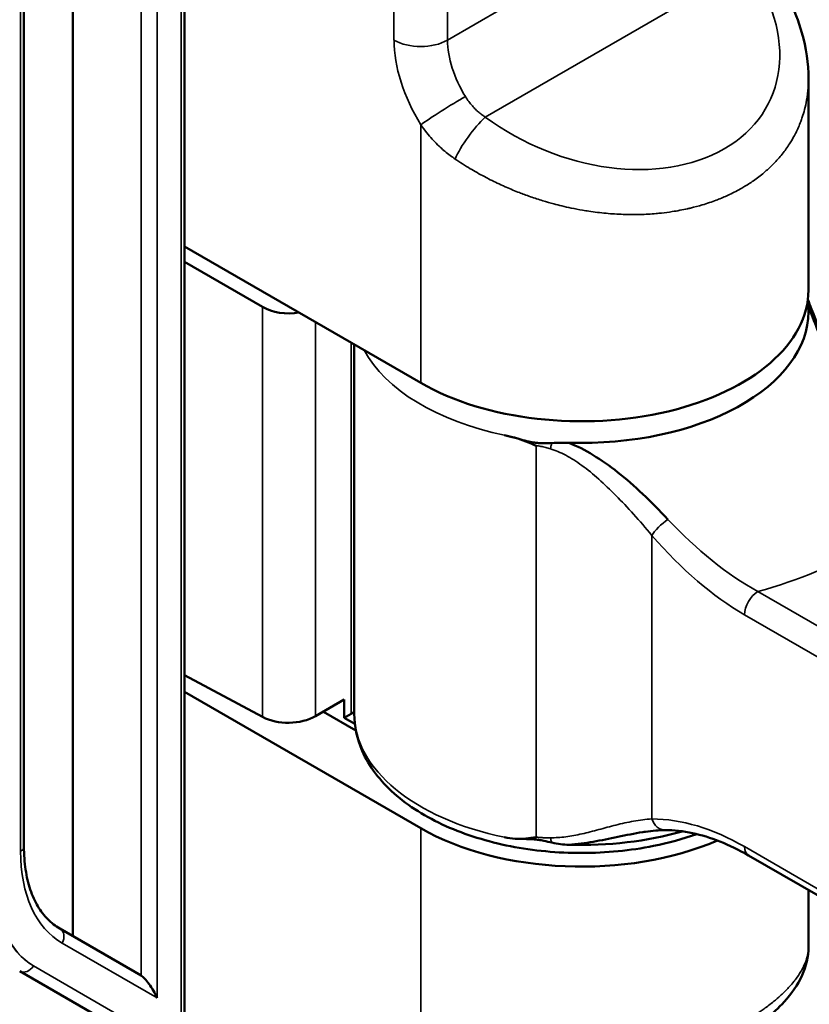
# Model space of a CAD drawing. Header units: millimetres. Extents: x 0 to 14369, y -869 to 2970.
# Tile 641 of 656: x 3793 to 3814, y 1619 to 1645. Entities that reach past the tile are written whole.
import ezdxf

# ---------------------------------------------------------------- set-up
doc = ezdxf.new("R2010")
doc.units = ezdxf.units.MM
doc.header["$LTSCALE"] = 10
doc.layers.add('Sichtbar (ISO)', color=7, linetype='Continuous', lineweight=50)
doc.layers.add('Sichtbar schmal (ISO)', color=7, linetype='Continuous', lineweight=35)

msp = doc.modelspace()

# ---------------------------------------------------------------- linework, layer by layer
at = {"layer": 'Sichtbar (ISO)'}
for p, q in [((3794.756, 1621.18), (3794.756, 1650.075)), ((3794.756, 1650.075), (3794.756, 1621.18)), ((3797.708, 1649.524), (3797.708, 1614.905)), ((3797.708, 1649.524), (3797.708, 1614.905)), ((3793.465, 1648.233), (3793.465, 1623.545)), ((3793.465, 1648.233), (3793.465, 1623.545)), ((3814.191, 1638.236), (3814.191, 1643.815)), ((3803.948, 1635.787), (3797.708, 1639.39)), ((3797.708, 1638.982), (3799.768, 1637.792)), ((3799.768, 1637.792), (3797.708, 1638.982)), ((3802.191, 1636.801), (3802.191, 1627.05)), ((3808.434, 1633.92), (3808.434, 1633.92)), ((3808.434, 1633.92), (3808.434, 1633.92)), ((3809.375, 1632.53), (3809.375, 1632.533)), ((3809.375, 1632.53), (3809.375, 1632.533)), ((3809.916, 1631.924), (3809.916, 1631.924)), ((3809.916, 1631.924), (3809.916, 1631.924)), ((3812.6, 1630.424), (3812.6, 1630.424)), ((3812.6, 1630.424), (3812.6, 1630.424)), ((3797.708, 1628.073), (3799.768, 1626.966)), ((3799.768, 1626.966), (3797.708, 1628.073)), ((3797.708, 1627.632), (3803.948, 1624.029)), ((3801.169, 1626.987), (3801.924, 1627.423)), ((3801.924, 1627.423), (3801.169, 1626.987)), ((3801.924, 1627.423), (3801.924, 1626.943)), ((3801.924, 1626.943), (3801.924, 1627.423)), ((3802.232, 1626.612), (3801.376, 1627.106)), ((3802.106, 1627.048), (3801.924, 1626.943)), ((3801.924, 1626.943), (3802.106, 1627.048)), ((3801.924, 1626.943), (3802.206, 1626.786)), ((3802.206, 1626.786), (3801.924, 1626.943)), ((3812.604, 1623.313), (3820.103, 1618.983)), ((3814.191, 1622.396), (3814.191, 1620.9)), ((3796.559, 1620.139), (3794.413, 1621.378)), ((3794.413, 1621.378), (3796.559, 1620.139)), ((3814.191, 1620.9), (3814.191, 1620.9)), ((3793.352, 1620.259), (3796.559, 1618.407)), ((3793.352, 1620.259), (3796.559, 1618.407))]:
    msp.add_line(p, q, dxfattribs=at)
for centre, major_axis, ratio, start_param, end_param in [((3808.191, 1638.236), (6, 0), 0.57735, 3.926991, 6.283185), ((3800.462, 1638.208), (-1, 0.015), 0.587337, 0.811888, 1.858998), ((3800.462, 1638.208), (1, -0.015), 0.587337, 3.953481, 5.00059), ((3808.191, 1637.665), (6, 0), 0.57735, 4.65774, 6.283185), ((3801.399, 1627.456), (-1, 0), 0.57735, 2.356194, 2.485121), ((3801.399, 1627.456), (1, 0), 0.57735, 5.497787, 5.626713), ((3800.462, 1627.381), (1, 0.015), 0.567188, 3.936017, 5.48936), ((3800.462, 1627.381), (-1, -0.015), 0.567188, 0.794424, 2.347767), ((3808.191, 1626.479), (6, 0), 0.57735, 3.926991, 5.354726), ((3810.407, 1624.479), (-0.002, -0.5), 0.773951, 6.28269, 6.283185), ((3808.191, 1627.05), (-6, 0), 0.57735, 1.51639, 2.031039), ((3796.771, 1619.67), (0.277, -0.48), 0.239146, 1.178097, 2.748894), ((3796.771, 1619.67), (0.277, -0.48), 0.239146, 1.178097, 2.748894)]:
    msp.add_ellipse(centre, major_axis=major_axis, ratio=ratio, start_param=start_param, end_param=end_param, dxfattribs=at)
for points, knots in [([(3813.159, 1646.766), (3813.548, 1646.225), (3813.845, 1645.633), (3814.13, 1644.631), (3814.191, 1644.22), (3814.191, 1643.815)], [0, 0, 0, 0, 0.2167686, 0.2167686, 0.3608834, 0.3608834, 0.3608834, 0.3608834]), ([(3814.175, 1637.985), (3814.234, 1637.828), (3814.303, 1637.652), (3814.482, 1637.218), (3814.599, 1636.954), (3814.999, 1636.153), (3815.329, 1635.614), (3815.734, 1635.148)], [0.011219, 0.011219, 0.011219, 0.011219, 0.0774711, 0.0774711, 0.1707457, 0.1707457, 0.3635278, 0.3635278, 0.3635278, 0.3635278]), ([(3814.184, 1637.849), (3814.245, 1637.676), (3814.383, 1637.297), (3814.66, 1636.624), (3815.04, 1635.888), (3815.387, 1635.384), (3815.59, 1635.135)], [0.0021521, 0.0021521, 0.0021521, 0.0021521, 0.25, 0.5, 0.75, 1, 1, 1, 1]), ([(3807.411, 1634.197), (3807.34, 1634.195), (3807.273, 1634.192), (3807.157, 1634.192), (3807.11, 1634.194), (3807.026, 1634.2), (3806.989, 1634.205), (3806.903, 1634.217), (3806.855, 1634.227), (3806.665, 1634.269), (3806.526, 1634.314), (3806.316, 1634.369), (3806.271, 1634.38), (3806.226, 1634.391)], [-0.1466294, -0.1466294, -0.1466294, -0.1466294, -0.1215498, -0.1215498, -0.104217, -0.104217, -0.0907804, -0.0907804, -0.0727387, -0.0727387, -0.0210866, -0.0210866, -0.0066594, -0.0066594, -0.0066594, -0.0066594]), ([(3807.863, 1634.206), (3807.789, 1634.208), (3807.716, 1634.208), (3807.563, 1634.205), (3807.488, 1634.201), (3807.411, 1634.197)], [-0.04601307, -0.04601307, -0.04601307, -0.04601307, -0.02379196, -0.02379196, -0.00003084, -0.00003084, -0.00003084, -0.00003084]), ([(3811.24, 1623.874), (3810.877, 1623.745), (3810.492, 1623.64), (3809.486, 1623.438), (3808.846, 1623.376), (3807.566, 1623.374), (3806.928, 1623.434), (3805.71, 1623.674), (3805.132, 1623.853), (3804.089, 1624.321), (3803.626, 1624.61), (3802.875, 1625.277), (3802.583, 1625.656), (3802.264, 1626.383), (3802.191, 1626.716), (3802.191, 1627.05)], [1.80477, 1.80477, 1.80477, 1.80477, 2.021753, 2.021753, 2.353778, 2.353778, 2.684684, 2.684684, 3.016672, 3.016672, 3.350844, 3.350844, 3.678958, 3.678958, 3.926991, 3.926991, 3.926991, 3.926991]), ([(3812.604, 1623.313), (3812.098, 1623.605), (3811.594, 1623.801), (3810.878, 1623.952), (3810.635, 1623.978), (3810.405, 1623.979)], [0, 0, 0, 0, 0.2204353, 0.2204353, 0.3400858, 0.3400858, 0.3400858, 0.3400858]), ([(3806.548, 1623.747), (3806.637, 1623.744), (3806.721, 1623.745), (3806.854, 1623.741), (3806.903, 1623.739), (3806.989, 1623.731), (3807.025, 1623.727), (3807.11, 1623.714), (3807.156, 1623.705), (3807.272, 1623.681), (3807.34, 1623.665), (3807.411, 1623.65)], [-0.0911839, -0.0911839, -0.0911839, -0.0911839, -0.06425694, -0.06425694, -0.04856013, -0.04856013, -0.03688952, -0.03688952, -0.02185801, -0.02185801, -0.00002354, -0.00002354, -0.00002354, -0.00002354]), ([(3807.863, 1623.591), (3808.077, 1623.607), (3808.498, 1623.664), (3809.155, 1623.8), (3809.618, 1623.896), (3809.862, 1623.934), (3809.886, 1623.937)], [0, 0, 0, 0, 0.25, 0.5, 0.75, 0.7774168, 0.7774168, 0.7774168, 0.7774168]), ([(3793.465, 1623.545), (3793.465, 1623.332), (3793.48, 1623.129), (3793.536, 1622.749), (3793.578, 1622.571), (3793.687, 1622.247), (3793.754, 1622.1), (3793.909, 1621.838), (3793.997, 1621.724), (3794.191, 1621.527), (3794.297, 1621.445), (3794.413, 1621.378)], [3.1415927, 3.1415927, 3.1415927, 3.1415927, 3.2986723, 3.2986723, 3.4557519, 3.4557519, 3.6128316, 3.6128316, 3.7699112, 3.7699112, 3.9269908, 3.9269908, 3.9269908, 3.9269908]), ([(3793.465, 1623.545), (3793.465, 1623.332), (3793.48, 1623.129), (3793.536, 1622.749), (3793.578, 1622.571), (3793.687, 1622.247), (3793.754, 1622.1), (3793.909, 1621.838), (3793.997, 1621.724), (3794.191, 1621.527), (3794.297, 1621.445), (3794.413, 1621.378)], [3.1415927, 3.1415927, 3.1415927, 3.1415927, 3.2986723, 3.2986723, 3.4557519, 3.4557519, 3.6128316, 3.6128316, 3.7699112, 3.7699112, 3.9269908, 3.9269908, 3.9269908, 3.9269908]), ([(3807.411, 1623.65), (3807.488, 1623.633), (3807.563, 1623.62), (3807.716, 1623.6), (3807.789, 1623.594), (3807.863, 1623.591)], [-0.04604179, -0.04604179, -0.04604179, -0.04604179, -0.02227151, -0.02227151, -0.00001265, -0.00001265, -0.00001265, -0.00001265]), ([(3814.191, 1620.9), (3814.191, 1620.638), (3814.128, 1620.38), (3813.909, 1619.891), (3813.746, 1619.659), (3813.263, 1619.129), (3812.897, 1618.841), (3811.998, 1618.279), (3811.438, 1618.002), (3810.3, 1617.55), (3809.717, 1617.361), (3808.559, 1617.058), (3807.97, 1616.94), (3806.815, 1616.777), (3806.238, 1616.734), (3805.597, 1616.734), (3805.486, 1616.735), (3805.376, 1616.739)], [0, 0, 0, 0, 0.114508, 0.114508, 0.241433, 0.241433, 0.426078, 0.426078, 0.628566, 0.628566, 0.809259, 0.809259, 0.987663, 0.987663, 1.175049, 1.175049, 1.215109, 1.215109, 1.215109, 1.215109])]:
    msp.add_open_spline(points, degree=3, knots=knots, dxfattribs=at)
for points in [[(3814.191, 1637.665), (3814.191, 1637.764), (3814.185, 1637.863), (3814.172, 1637.961)], [(3806.163, 1634.404), (3806.257, 1634.385), (3806.445, 1634.337), (3806.731, 1634.25), (3806.907, 1634.161), (3807.001, 1634.129)], [(3810.479, 1632.184), (3810.254, 1632.42), (3809.813, 1632.869), (3809.155, 1633.445), (3808.498, 1633.901), (3808.077, 1634.119), (3807.863, 1634.206)], [(3810.405, 1623.979), (3810.245, 1623.979), (3810.072, 1623.963), (3809.886, 1623.935)], [(3807.001, 1623.795), (3806.907, 1623.786), (3806.731, 1623.743), (3806.445, 1623.747), (3806.257, 1623.771), (3806.163, 1623.79)], [(3806.163, 1623.79), (3806.186, 1623.785), (3806.209, 1623.781), (3806.232, 1623.777)]]:
    msp.add_open_spline(points, degree=3, dxfattribs=at)
at = {"layer": 'Sichtbar schmal (ISO)'}
for p, q in [((3797.62, 1649.402), (3797.62, 1614.782)), ((3797.62, 1614.782), (3797.62, 1649.402)), ((3796.559, 1649.034), (3796.559, 1620.139)), ((3796.559, 1620.139), (3796.559, 1649.034)), ((3796.983, 1619.548), (3796.983, 1649.034)), ((3796.983, 1649.034), (3796.983, 1619.548)), ((3793.377, 1648.11), (3793.377, 1623.422)), ((3793.377, 1623.422), (3793.377, 1648.11)), ((3803.241, 1647.626), (3803.241, 1644.837)), ((3804.655, 1644.837), (3804.655, 1647.626)), ((3805.654, 1642.804), (3812.589, 1646.809)), ((3806.119, 1645.682), (3804.655, 1644.837)), ((3803.948, 1642.603), (3803.948, 1635.787)), ((3799.768, 1637.792), (3799.768, 1626.966)), ((3799.768, 1626.966), (3799.768, 1637.792)), ((3801.169, 1626.987), (3801.169, 1637.391)), ((3801.169, 1637.391), (3801.169, 1626.987)), ((3802.106, 1636.85), (3802.106, 1627.048)), ((3802.106, 1627.048), (3802.106, 1636.85)), ((3806.74, 1634.237), (3806.74, 1634.237)), ((3806.74, 1634.237), (3806.74, 1634.237)), ((3807.001, 1634.129), (3807.001, 1623.795)), ((3808.142, 1633.652), (3808.142, 1633.652)), ((3808.142, 1633.652), (3808.142, 1633.652)), ((3808.651, 1633.787), (3808.651, 1633.787)), ((3808.651, 1633.787), (3808.651, 1633.787)), ((3808.651, 1633.245), (3808.651, 1633.245)), ((3808.651, 1633.245), (3808.651, 1633.245)), ((3809.287, 1632.627), (3809.287, 1632.624)), ((3809.287, 1632.624), (3809.287, 1632.627)), ((3810.053, 1624.274), (3810.053, 1631.759)), ((3811.781, 1630.991), (3811.78, 1630.99)), ((3811.78, 1630.99), (3811.781, 1630.991)), ((3812.119, 1630.74), (3812.119, 1630.739)), ((3812.119, 1630.739), (3812.119, 1630.74)), ((3812.553, 1630.453), (3812.553, 1630.453)), ((3812.553, 1630.453), (3812.553, 1630.453)), ((3820.353, 1625.948), (3812.854, 1630.278)), ((3812.5, 1629.665), (3820, 1625.336)), ((3803.948, 1624.029), (3803.948, 1617.213)), ((3820, 1619.212), (3812.5, 1623.542)), ((3796.983, 1619.548), (3794.475, 1620.996)), ((3794.475, 1620.996), (3796.983, 1619.548)), ((3793.714, 1620.396), (3796.983, 1618.509)), ((3796.983, 1618.509), (3793.714, 1620.396))]:
    msp.add_line(p, q, dxfattribs=at)
for centre, major_axis, ratio, start_param, end_param in [((3808.433, 1645.494), (4.728, -2.275), 0.715187, 4.454413, 7.203922), ((3803.948, 1645.245), (-1, 0), 0.57735, 0.785398, 2.356194), ((3805.363, 1643.612), (-1.5, 2.598), 0.57735, 0.785398, 1.626467), ((3806.07, 1644.021), (-1, 1.732), 0.57735, 0.785398, 1.626467), ((3804.655, 1643.011), (-0.849, -0.528), 0.045431, 4.096178, 5.666975), ((3805.412, 1642.177), (0.593, 0.805), 0.233296, 0.864848, 2.368973), ((3808.191, 1637.665), (-6, 0), 0.57735, 0.297528, 1.226029), ((3808.191, 1635.828), (-10.684, 0), 0.57735, 2.022432, 2.689957), ((3810.407, 1631.963), (0.377, 0.328), 0.260129, 1.160493, 2.500668), ((3812.352, 1639.764), (-3.621, 10.646), 0.532643, 2.224516, 2.595265), ((3812.854, 1629.87), (0.25, 0.433), 0.57735, 0.785401, 2.356191), ((3808.191, 1627.05), (-6, 0), 0.57735, 0, 1.226029), ((3810.407, 1624.479), (-0.002, -0.5), 0.773951, 5.135706, 6.28269), ((3812.321, 1613.87), (-3.377, 10.232), 0.559282, 5.723132, 6.098445), ((3793.165, 1623.545), (0.3, 0), 0.57735, 5.497787, 6.283185), ((3793.165, 1623.545), (0.3, 0), 0.57735, 5.497787, 6.283185), ((3812.854, 1623.746), (-0.25, -0.433), 0.57735, 5.497787, 6.283185), ((3797.125, 1625.586), (-2.65, -4.59), 0.57735, 5.497787, 6.283185), ((3797.125, 1625.586), (-2.65, -4.59), 0.57735, 5.497787, 6.283185), ((3796.064, 1624.466), (-2.35, -4.07), 0.57735, 5.433914, 6.283185), ((3796.064, 1624.466), (-2.35, -4.07), 0.57735, 5.497787, 6.283185), ((3794.263, 1621.119), (0.15, 0.26), 0.816497, 4.712389, 6.283185), ((3794.263, 1621.119), (0.15, 0.26), 0.816497, 4.712389, 6.283185), ((3793.502, 1620.519), (-0.15, -0.26), 0.816497, 0, 1.570796), ((3793.502, 1620.519), (-0.15, -0.26), 0.816497, 0, 1.570796)]:
    msp.add_ellipse(centre, major_axis=major_axis, ratio=ratio, start_param=start_param, end_param=end_param, dxfattribs=at)
for points, knots in [([(3804.856, 1641.697), (3804.987, 1641.608), (3805.121, 1641.523), (3805.258, 1641.441), (3805.27, 1641.434), (3805.283, 1641.426), (3805.295, 1641.419), (3805.42, 1641.345), (3805.548, 1641.274), (3805.677, 1641.207), (3805.698, 1641.196), (3805.718, 1641.185), (3805.739, 1641.175), (3805.861, 1641.112), (3805.985, 1641.052), (3806.11, 1640.996), (3806.142, 1640.981), (3806.173, 1640.967), (3806.205, 1640.953), (3806.321, 1640.903), (3806.437, 1640.854), (3806.554, 1640.809), (3806.598, 1640.792), (3806.642, 1640.775), (3806.685, 1640.759), (3806.792, 1640.72), (3806.899, 1640.682), (3807.007, 1640.647), (3807.063, 1640.629), (3807.118, 1640.611), (3807.174, 1640.595), (3807.271, 1640.565), (3807.368, 1640.537), (3807.465, 1640.511), (3807.537, 1640.492), (3807.608, 1640.474), (3807.679, 1640.457), (3807.761, 1640.438), (3807.844, 1640.419), (3807.926, 1640.402), (3808.026, 1640.381), (3808.126, 1640.362), (3808.225, 1640.345), (3808.279, 1640.336), (3808.333, 1640.327), (3808.386, 1640.319), (3808.539, 1640.296), (3808.692, 1640.278), (3808.844, 1640.264), (3808.995, 1640.25), (3809.146, 1640.24), (3809.295, 1640.235), (3809.378, 1640.232), (3809.461, 1640.231), (3809.544, 1640.23), (3809.609, 1640.23), (3809.674, 1640.231), (3809.739, 1640.233), (3809.885, 1640.237), (3810.029, 1640.245), (3810.171, 1640.257), (3810.216, 1640.261), (3810.261, 1640.266), (3810.305, 1640.27), (3810.401, 1640.281), (3810.496, 1640.293), (3810.59, 1640.308), (3810.728, 1640.329), (3810.863, 1640.354), (3810.996, 1640.384), (3811.023, 1640.39), (3811.051, 1640.396), (3811.078, 1640.403), (3811.182, 1640.427), (3811.285, 1640.455), (3811.385, 1640.485), (3811.512, 1640.523), (3811.636, 1640.565), (3811.757, 1640.61), (3811.776, 1640.618), (3811.796, 1640.626), (3811.816, 1640.634), (3811.916, 1640.673), (3812.013, 1640.715), (3812.107, 1640.759), (3812.22, 1640.813), (3812.329, 1640.87), (3812.434, 1640.931), (3812.45, 1640.94), (3812.466, 1640.949), (3812.481, 1640.959), (3812.57, 1641.011), (3812.655, 1641.066), (3812.738, 1641.124), (3812.835, 1641.192), (3812.928, 1641.263), (3813.017, 1641.338), (3813.027, 1641.347), (3813.038, 1641.356), (3813.048, 1641.365), (3813.125, 1641.431), (3813.199, 1641.501), (3813.27, 1641.573), (3813.35, 1641.654), (3813.424, 1641.739), (3813.495, 1641.826), (3813.565, 1641.913), (3813.63, 1642.004), (3813.69, 1642.097), (3813.737, 1642.169), (3813.781, 1642.244), (3813.821, 1642.319), (3813.833, 1642.341), (3813.844, 1642.362), (3813.855, 1642.384), (3813.905, 1642.483), (3813.949, 1642.584), (3813.988, 1642.687), (3814.003, 1642.725), (3814.016, 1642.764), (3814.029, 1642.803), (3814.051, 1642.869), (3814.071, 1642.935), (3814.089, 1643.003), (3814.11, 1643.086), (3814.128, 1643.17), (3814.143, 1643.255), (3814.148, 1643.28), (3814.152, 1643.305), (3814.155, 1643.331), (3814.172, 1643.442), (3814.183, 1643.555), (3814.188, 1643.669), (3814.19, 1643.718), (3814.191, 1643.766), (3814.191, 1643.815)], [0, 0, 0, 0, 0.0277778, 0.0277778, 0.0277778, 0.0303196, 0.0303196, 0.0303196, 0.0555556, 0.0555556, 0.0555556, 0.0596155, 0.0596155, 0.0596155, 0.0833333, 0.0833333, 0.0833333, 0.0893407, 0.0893407, 0.0893407, 0.1111111, 0.1111111, 0.1111111, 0.1191849, 0.1191849, 0.1191849, 0.1388889, 0.1388889, 0.1388889, 0.1490276, 0.1490276, 0.1490276, 0.1666667, 0.1666667, 0.1666667, 0.1795471, 0.1795471, 0.1795471, 0.1944444, 0.1944444, 0.1944444, 0.2124792, 0.2124792, 0.2124792, 0.2222222, 0.2222222, 0.2222222, 0.25, 0.25, 0.25, 0.2777778, 0.2777778, 0.2777778, 0.293274, 0.293274, 0.293274, 0.3055556, 0.3055556, 0.3055556, 0.3333333, 0.3333333, 0.3333333, 0.342129, 0.342129, 0.342129, 0.3611111, 0.3611111, 0.3611111, 0.3888889, 0.3888889, 0.3888889, 0.3946463, 0.3946463, 0.3946463, 0.4166667, 0.4166667, 0.4166667, 0.4444444, 0.4444444, 0.4444444, 0.4490479, 0.4490479, 0.4490479, 0.4722222, 0.4722222, 0.4722222, 0.5, 0.5, 0.5, 0.5041905, 0.5041905, 0.5041905, 0.5277778, 0.5277778, 0.5277778, 0.5555556, 0.5555556, 0.5555556, 0.5587749, 0.5587749, 0.5587749, 0.5833333, 0.5833333, 0.5833333, 0.6111111, 0.6111111, 0.6111111, 0.6388889, 0.6388889, 0.6388889, 0.6605339, 0.6605339, 0.6605339, 0.6666667, 0.6666667, 0.6666667, 0.6944444, 0.6944444, 0.6944444, 0.7047895, 0.7047895, 0.7047895, 0.7222222, 0.7222222, 0.7222222, 0.7436739, 0.7436739, 0.7436739, 0.75, 0.75, 0.75, 0.7777778, 0.7777778, 0.7777778, 0.7895509, 0.7895509, 0.7895509, 0.7895509]), ([(3805.127, 1643.348), (3805.156, 1643.301), (3805.186, 1643.256), (3805.218, 1643.213), (3805.248, 1643.174), (3805.279, 1643.135), (3805.311, 1643.099), (3805.34, 1643.065), (3805.371, 1643.033), (3805.403, 1643.003), (3805.431, 1642.975), (3805.461, 1642.948), (3805.492, 1642.923), (3805.519, 1642.9), (3805.547, 1642.878), (3805.576, 1642.857), (3805.601, 1642.839), (3805.627, 1642.821), (3805.654, 1642.804)], [0.0000001, 0.0000001, 0.0000001, 0.0000001, 0.210617, 0.210617, 0.210617, 0.4026367, 0.4026367, 0.4026367, 0.5771605, 0.5771605, 0.5771605, 0.7347993, 0.7347993, 0.7347993, 0.875769, 0.875769, 0.875769, 1, 1, 1, 1]), ([(3804.856, 1641.697), (3804.813, 1641.726), (3804.77, 1641.757), (3804.726, 1641.79), (3804.679, 1641.825), (3804.632, 1641.862), (3804.584, 1641.902), (3804.575, 1641.91), (3804.566, 1641.918), (3804.556, 1641.926), (3804.515, 1641.961), (3804.474, 1641.998), (3804.432, 1642.038), (3804.38, 1642.088), (3804.327, 1642.141), (3804.274, 1642.198), (3804.266, 1642.206), (3804.259, 1642.214), (3804.251, 1642.222), (3804.205, 1642.274), (3804.158, 1642.328), (3804.112, 1642.385), (3804.057, 1642.453), (3804.002, 1642.526), (3803.948, 1642.603)], [0, 0, 0, 0, 0.1456621, 0.1456621, 0.1456621, 0.302771, 0.302771, 0.302771, 0.3333333, 0.3333333, 0.3333333, 0.4691918, 0.4691918, 0.4691918, 0.6422084, 0.6422084, 0.6422084, 0.6666667, 0.6666667, 0.6666667, 0.8194109, 0.8194109, 0.8194109, 0.9999999, 0.9999999, 0.9999999, 0.9999999]), ([(3807.411, 1634.197), (3807.41, 1634.194), (3807.41, 1634.192), (3807.409, 1634.189), (3807.402, 1634.166), (3807.395, 1634.139), (3807.389, 1634.114), (3807.383, 1634.09), (3807.378, 1634.069), (3807.374, 1634.048)], [0, 0, 0, 0, 0.052198, 0.052198, 0.052198, 0.532383, 0.532383, 0.532383, 1, 1, 1, 1]), ([(3807.374, 1623.775), (3807.378, 1623.753), (3807.384, 1623.732), (3807.389, 1623.712), (3807.395, 1623.691), (3807.402, 1623.672), (3807.409, 1623.655), (3807.41, 1623.653), (3807.41, 1623.652), (3807.411, 1623.65)], [0, 0, 0, 0, 0.468815, 0.468815, 0.468815, 0.950232, 0.950232, 0.950232, 1, 1, 1, 1]), ([(3814.191, 1620.9), (3814.191, 1620.895), (3814.191, 1620.891), (3814.191, 1620.886), (3814.191, 1620.864), (3814.19, 1620.843), (3814.188, 1620.821), (3814.183, 1620.758), (3814.172, 1620.695), (3814.155, 1620.631), (3814.139, 1620.567), (3814.117, 1620.503), (3814.089, 1620.438), (3814.073, 1620.401), (3814.056, 1620.365), (3814.036, 1620.329), (3814.021, 1620.3), (3814.005, 1620.271), (3813.988, 1620.242), (3813.949, 1620.176), (3813.905, 1620.11), (3813.855, 1620.045), (3813.839, 1620.024), (3813.823, 1620.003), (3813.806, 1619.982), (3813.77, 1619.937), (3813.731, 1619.892), (3813.69, 1619.847), (3813.63, 1619.781), (3813.565, 1619.715), (3813.495, 1619.65), (3813.481, 1619.636), (3813.466, 1619.623), (3813.451, 1619.609), (3813.394, 1619.557), (3813.333, 1619.505), (3813.27, 1619.454), (3813.19, 1619.389), (3813.106, 1619.324), (3813.017, 1619.26), (3813.002, 1619.249), (3812.987, 1619.239), (3812.972, 1619.228), (3812.897, 1619.175), (3812.818, 1619.122), (3812.737, 1619.07), (3812.64, 1619.008), (3812.538, 1618.946), (3812.433, 1618.885), (3812.417, 1618.876), (3812.401, 1618.867), (3812.385, 1618.858), (3812.295, 1618.806), (3812.202, 1618.756), (3812.106, 1618.706), (3811.993, 1618.647), (3811.876, 1618.589), (3811.756, 1618.532), (3811.742, 1618.525), (3811.728, 1618.519), (3811.714, 1618.512), (3811.607, 1618.462), (3811.497, 1618.413), (3811.385, 1618.365), (3811.259, 1618.311), (3811.129, 1618.258), (3810.997, 1618.207), (3810.864, 1618.156), (3810.729, 1618.106), (3810.591, 1618.057), (3810.484, 1618.02), (3810.375, 1617.983), (3810.265, 1617.948), (3810.234, 1617.937), (3810.202, 1617.927), (3810.171, 1617.917), (3810.028, 1617.873), (3809.884, 1617.829), (3809.738, 1617.788), (3809.683, 1617.773), (3809.629, 1617.758), (3809.574, 1617.743), (3809.481, 1617.718), (3809.388, 1617.694), (3809.295, 1617.67), (3809.179, 1617.641), (3809.063, 1617.614), (3808.947, 1617.587), (3808.912, 1617.579), (3808.878, 1617.572), (3808.843, 1617.564), (3808.692, 1617.531), (3808.539, 1617.5), (3808.386, 1617.471), (3808.233, 1617.442), (3808.079, 1617.416), (3807.926, 1617.392), (3807.904, 1617.388), (3807.883, 1617.385), (3807.862, 1617.382), (3807.729, 1617.361), (3807.597, 1617.343), (3807.465, 1617.326), (3807.43, 1617.322), (3807.396, 1617.318), (3807.361, 1617.313), (3807.242, 1617.299), (3807.124, 1617.287), (3807.007, 1617.276), (3806.96, 1617.271), (3806.912, 1617.267), (3806.865, 1617.263), (3806.761, 1617.254), (3806.657, 1617.247), (3806.554, 1617.241), (3806.496, 1617.237), (3806.438, 1617.234), (3806.381, 1617.231), (3806.29, 1617.227), (3806.199, 1617.223), (3806.109, 1617.221), (3806.039, 1617.219), (3805.969, 1617.218), (3805.899, 1617.217), (3805.824, 1617.217), (3805.75, 1617.217), (3805.676, 1617.217), (3805.582, 1617.218), (3805.489, 1617.221), (3805.396, 1617.224), (3805.35, 1617.226), (3805.304, 1617.228), (3805.258, 1617.23), (3805.121, 1617.237), (3804.987, 1617.247), (3804.856, 1617.259)], [0.2104278, 0.2104278, 0.2104278, 0.2104278, 0.2124923, 0.2124923, 0.2124923, 0.2222222, 0.2222222, 0.2222222, 0.25, 0.25, 0.25, 0.2777778, 0.2777778, 0.2777778, 0.293289, 0.293289, 0.293289, 0.3055556, 0.3055556, 0.3055556, 0.3333333, 0.3333333, 0.3333333, 0.3421367, 0.3421367, 0.3421367, 0.3611111, 0.3611111, 0.3611111, 0.3888889, 0.3888889, 0.3888889, 0.3946497, 0.3946497, 0.3946497, 0.4166667, 0.4166667, 0.4166667, 0.4444444, 0.4444444, 0.4444444, 0.4490439, 0.4490439, 0.4490439, 0.4722222, 0.4722222, 0.4722222, 0.5, 0.5, 0.5, 0.5041814, 0.5041814, 0.5041814, 0.5277778, 0.5277778, 0.5277778, 0.5555556, 0.5555556, 0.5555556, 0.5587671, 0.5587671, 0.5587671, 0.5833333, 0.5833333, 0.5833333, 0.6111111, 0.6111111, 0.6111111, 0.6388889, 0.6388889, 0.6388889, 0.6605226, 0.6605226, 0.6605226, 0.6666667, 0.6666667, 0.6666667, 0.6944444, 0.6944444, 0.6944444, 0.7047811, 0.7047811, 0.7047811, 0.7222222, 0.7222222, 0.7222222, 0.7436659, 0.7436659, 0.7436659, 0.75, 0.75, 0.75, 0.7777778, 0.7777778, 0.7777778, 0.8055556, 0.8055556, 0.8055556, 0.8094159, 0.8094159, 0.8094159, 0.8333333, 0.8333333, 0.8333333, 0.8396367, 0.8396367, 0.8396367, 0.8611111, 0.8611111, 0.8611111, 0.8697311, 0.8697311, 0.8697311, 0.8888889, 0.8888889, 0.8888889, 0.8996307, 0.8996307, 0.8996307, 0.9166667, 0.9166667, 0.9166667, 0.9300534, 0.9300534, 0.9300534, 0.9444444, 0.9444444, 0.9444444, 0.9628992, 0.9628992, 0.9628992, 0.9722222, 0.9722222, 0.9722222, 1, 1, 1, 1])]:
    msp.add_open_spline(points, degree=3, knots=knots, dxfattribs=at)
for points in [[(3807.001, 1634.129), (3807.041, 1634.125), (3807.124, 1634.112), (3807.248, 1634.085), (3807.332, 1634.061), (3807.374, 1634.048)], [(3807.374, 1634.048), (3807.504, 1634.006), (3807.775, 1633.892), (3808.206, 1633.62), (3808.65, 1633.255), (3809.103, 1632.823), (3809.567, 1632.327), (3809.892, 1631.956), (3810.053, 1631.759)], [(3810.479, 1632.184), (3811.241, 1631.377), (3812.042, 1630.723), (3812.854, 1630.278)], [(3810.053, 1624.274), (3809.892, 1624.263), (3809.567, 1624.224), (3809.103, 1624.114), (3808.649, 1623.992), (3808.206, 1623.874), (3807.774, 1623.795), (3807.504, 1623.776), (3807.374, 1623.775)], [(3807.374, 1623.775), (3807.332, 1623.775), (3807.248, 1623.776), (3807.124, 1623.782), (3807.041, 1623.79), (3807.001, 1623.795)]]:
    msp.add_open_spline(points, degree=3, dxfattribs=at)

doc.saveas('drawing.dxf')
